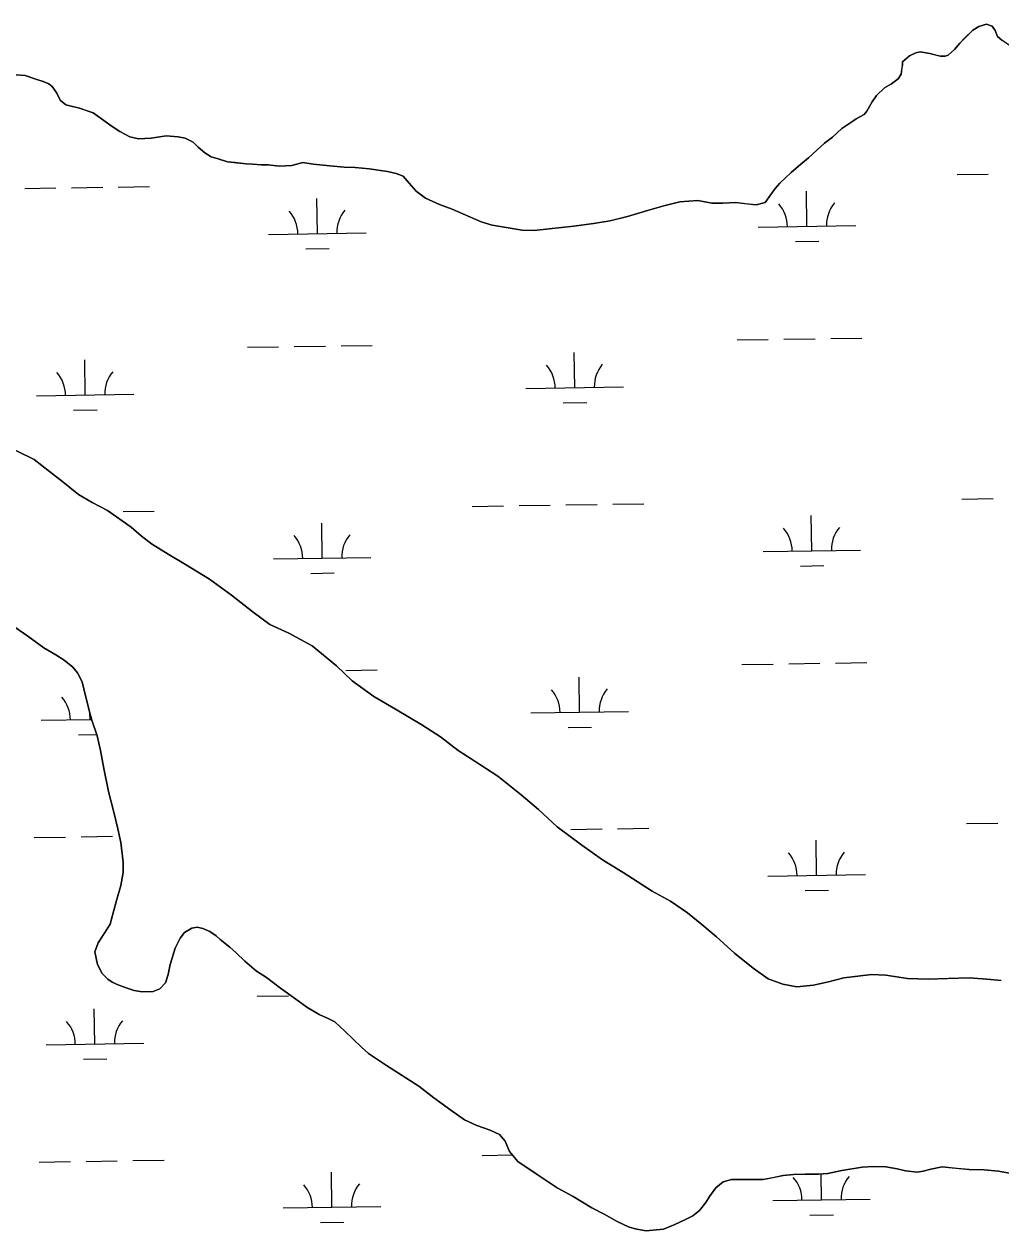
# Model space of a CAD drawing. Extents: x 3807117 to 3845308, y 337856 to 363736.
# Drawn here: x 3825936 to 3826937, y 357866 to 359103 of the extents above; entities that cross this region are included whole.
import ezdxf

# ---------------------------------------------------------------- set-up
doc = ezdxf.new("R2010")
doc.units = 0
doc.layers.add('V-TOPO-SHOR', color=7, linetype='Continuous')
doc.layers.add('V-WETL-SWMP', color=7, linetype='Continuous')

msp = doc.modelspace()

# ---------------------------------------------------------------- linework, layer by layer
at = {"layer": 'V-TOPO-SHOR'}
for points in [[(3827001.1, 359076.6), (3826995.4, 359075.3), (3826989.1, 359074.9), (3826982.3, 359074.3), (3826970.8, 359075.3), (3826956.1, 359077.4), (3826946.9, 359080.5), (3826938, 359086.7), (3826933.3, 359090.6), (3826931, 359096.8), (3826927.9, 359101.2), (3826922.2, 359103.2), (3826914.4, 359100.9), (3826908.2, 359097), (3826900.3, 359089.3), (3826894.9, 359083.8), (3826889.4, 359077.3), (3826882.7, 359071.5), (3826879.6, 359070.3), (3826874.9, 359070.3), (3826871.4, 359071.1), (3826864.2, 359073), (3826854.2, 359074.8)], [(3826854.2, 359074.8), (3826849.6, 359073.7), (3826843.3, 359070.7), (3826835.9, 359064.5), (3826835.9, 359061), (3826835.5, 359058.3), (3826834.7, 359052), (3826831.5, 359047), (3826824.9, 359042), (3826817.5, 359037.7), (3826809.3, 359030), (3826804.9, 359023.4), (3826799.4, 359014.1), (3826796.7, 359010.6), (3826788.5, 359006), (3826782.6, 359002.1), (3826774, 358996.3), (3826764.3, 358987.4), (3826756.1, 358981.2), (3826748.2, 358973.9), (3826739.6, 358966.2), (3826731.8, 358959.6), (3826722, 358951.1), (3826710.3, 358940.2), (3826705.6, 358934.8), (3826701.7, 358929.4), (3826695.4, 358920.5), (3826686.1, 358917.8), (3826675.2, 358919), (3826665.1, 358920.2), (3826651.8, 358919.5), (3826640.5, 358919.6), (3826626.2, 358922.4), (3826607.9, 358920.9), (3826591.5, 358916.8), (3826574.7, 358912.2), (3826554.1, 358906.1), (3826536.2, 358901.5), (3826519.4, 358898.9), (3826499.2, 358896.2), (3826473.8, 358893.3), (3826458.3, 358891.8), (3826446.2, 358891.9), (3826415.5, 358897.1), (3826404.2, 358900.6), (3826374.3, 358913.6), (3826361.5, 358918.4), (3826347.1, 358924.7), (3826337.5, 358932.1), (3826330.5, 358940.3), (3826324.3, 358947.4), (3826316.9, 358950.1), (3826308, 358952.1), (3826289.3, 358955), (3826274.9, 358956.2), (3826263.6, 358956.7), (3826248.9, 358957.9), (3826231.8, 358959.6), (3826221.3, 358961.2), (3826209.9, 358958.2)], [(3826209.9, 358958.2), (3826197, 358957.5), (3826185.8, 358959.1), (3826179.1, 358959.1), (3826169.8, 358959.6), (3826163.2, 358960), (3826151.9, 358961.2), (3826144.1, 358962.1), (3826134.4, 358965.2), (3826127.4, 358967.2), (3826120.8, 358971.1), (3826113.9, 358977), (3826108.8, 358982.1), (3826100.7, 358986.4), (3826093.7, 358987.6), (3826081.2, 358988.5), (3826065.7, 358986.2), (3826052.8, 358985.5), (3826043.9, 358987.5), (3826033.8, 358993), (3826026, 358998.1), (3826017.5, 359004.4), (3826006.3, 359012.2), (3825999.3, 359014.6), (3825992.3, 359017), (3825983.7, 359019), (3825978.3, 359020.6), (3825972.5, 359025.3), (3825969, 359032.3), (3825964.4, 359039.3), (3825960.9, 359042), (3825955.1, 359044.4), (3825948.5, 359046.4), (3825936.8, 359050.4), (3825927.5, 359051.2)], [(3825927.3, 358666.3), (3825946, 358656.9), (3825961.8, 358644.7), (3825975.4, 358634.1), (3825991.3, 358621.2), (3826005.3, 358613), (3826021.2, 358604.7), (3826045.2, 358587.4), (3826055.7, 358578.8), (3826066.1, 358570.6), (3826083.2, 358560), (3826101, 358549.4), (3826125.5, 358534.1), (3826148.3, 358518), (3826170.4, 358500.4), (3826187.5, 358487.8), (3826206.9, 358478.8), (3826231, 358465.8), (3826255.7, 358445.4), (3826272, 358430.2), (3826294.1, 358414.1), (3826316.2, 358401.1), (3826343.4, 358385), (3826362.4, 358372.5), (3826380.6, 358358.8), (3826397.6, 358347.8), (3826421.3, 358332.5), (3826445.3, 358313.3), (3826462.8, 358298), (3826482.1, 358280.4), (3826507.3, 358261.6), (3826528.6, 358246.7), (3826549.6, 358233.7), (3826579.4, 358214.5)], [(3826112.9, 358177.5), (3826107.4, 358176.7), (3826099.9, 358172.1), (3826095.6, 358166.2), (3826090.5, 358156.1), (3826087.3, 358145.9), (3826085.3, 358139.3), (3826083.3, 358129.2), (3826080.5, 358120.6), (3826074.6, 358114.4), (3826068, 358111.7), (3826056.6, 358111.3), (3826048.4, 358112.5), (3826041.4, 358114.9), (3826032.8, 358118.1), (3826025.8, 358121.3), (3826021.5, 358124.4), (3826015.7, 358129.9), (3826010.7, 358139.3), (3826008, 358152.2), (3826011.6, 358161.6), (3826017.9, 358171.3), (3826023.8, 358180.7), (3826025.8, 358188.5), (3826030.2, 358204.9), (3826034.6, 358220.1), (3826037, 358233.7), (3826037, 358244.3), (3826034.8, 358264.2), (3826031.7, 358278.3), (3826027.5, 358295.5), (3826022.2, 358316.7), (3826017.2, 358340.1), (3826013.8, 358358.5), (3826010.4, 358373.8), (3826005, 358389.8), (3826002.3, 358399.6), (3825999.3, 358412.1), (3825997, 358421.9), (3825995, 358429), (3825990.4, 358438.4), (3825985.4, 358444.2), (3825976.8, 358451.3), (3825968.2, 358456.8), (3825955.8, 358463.9), (3825939.4, 358475.8), (3825925, 358485.6)], [(3826579.4, 358214.5), (3826598.1, 358204.2), (3826615.5, 358192.1), (3826630.2, 358180.3), (3826645.3, 358167.8), (3826663.9, 358151), (3826682.9, 358135.7), (3826698.4, 358124.7), (3826713.2, 358119.2), (3826727.6, 358116.4), (3826744.7, 358118.2), (3826760.3, 358121.6), (3826775.9, 358125.5), (3826790.3, 358127.3), (3826804.3, 358129.2), (3826819.1, 358128.3), (3826841.3, 358125.1), (3826862.3, 358124.2), (3826882.1, 358124.9), (3826904.3, 358125.5), (3826922.6, 358124.3), (3826937, 358123)], [(3826947.3, 357925.2), (3826934.4, 357927.6), (3826919.6, 357928.9), (3826904.4, 357929), (3826891.9, 357930.2), (3826876.6, 357931.8), (3826864.9, 357929.6), (3826857.1, 357927.6), (3826851.2, 357926.5), (3826839.1, 357927.7), (3826830.5, 357929.7), (3826818.8, 357931.8), (3826805.9, 357932.2), (3826794.6, 357931.5), (3826773.8, 357928.1), (3826759.4, 357925), (3826750, 357924.3), (3826736.3, 357924.4), (3826724.2, 357924.1), (3826713.6, 357923), (3826702.7, 357920.7), (3826693.3, 357918.8), (3826682.7, 357918.8), (3826671.8, 357918.9), (3826660.9, 357918.9), (3826652.2, 357916.6), (3826644.8, 357910.4), (3826638.1, 357901.5), (3826634.6, 357895.2), (3826627.9, 357887.1), (3826621.2, 357881.6), (3826613.7, 357877.8), (3826602.8, 357872.8), (3826591, 357868.1), (3826573.4, 357866.3), (3826563.7, 357867.9), (3826555.9, 357869.9), (3826543.4, 357875.8), (3826530.2, 357883.3), (3826517.7, 357890), (3826498.6, 357901.5), (3826482.2, 357910.5), (3826461.6, 357923.9), (3826441.7, 357937.3), (3826433.2, 357947.5), (3826428.6, 357958.1), (3826422.8, 357965.2), (3826413.4, 357969.5), (3826399.7, 357974.3), (3826386.9, 357980.2), (3826372.9, 357990), (3826355.7, 358002.6), (3826340.2, 358014.5), (3826307.1, 358035.7), (3826288.8, 358047.9), (3826281.4, 358054.6), (3826264.3, 358071.1), (3826254.2, 358080.6), (3826247.9, 358083.7), (3826238.2, 358088.1), (3826225.3, 358095.6), (3826214.1, 358103.8), (3826198.5, 358114.9), (3826184.1, 358125.9), (3826174, 358132.6), (3826161.9, 358142.8), (3826153, 358151.1), (3826146.4, 358157), (3826136.6, 358164.8), (3826132.4, 358168.8), (3826126.1, 358173.1), (3826118.7, 358176.2), (3826112.9, 358177.5)]]:
    msp.add_lwpolyline(points, dxfattribs=at)
at = {"layer": 'V-WETL-SWMP'}
for p, q in [((3826891.9, 358949), (3826923.9, 358949.5)), ((3825936.2, 358934.7), (3825968.2, 358935.2)), ((3825984.2, 358935.4), (3826016.2, 358935.9)), ((3826032.2, 358936.2), (3826064.2, 358936.6)), ((3826236.2, 358888.5), (3826235.7, 358924.5)), ((3826738.1, 358896), (3826737.5, 358932)), ((3826688.1, 358895.2), (3826788.1, 358896.7)), ((3826186.2, 358887.7), (3826286.2, 358889.2)), ((3826224.4, 358872.9), (3826248.4, 358873.2)), ((3826726.3, 358880.4), (3826750.3, 358880.7)), ((3826212.5, 358772.7), (3826244.5, 358773.2)), ((3826260.5, 358773.4), (3826292.5, 358773.9)), ((3826666.4, 358779.5), (3826698.4, 358780)), ((3826714.4, 358780.2), (3826746.4, 358780.7)), ((3826762.4, 358780.9), (3826794.4, 358781.4)), ((3826164.5, 358772), (3826196.5, 358772.4)), ((3826500, 358730.5), (3826499.5, 358766.5)), ((3825998.2, 358723), (3825997.7, 358759)), ((3825948.2, 358722.3), (3826048.2, 358723.8)), ((3826450, 358729.8), (3826550, 358731.3)), ((3826488.3, 358714.9), (3826512.3, 358715.3)), ((3825986.4, 358707.4), (3826010.4, 358707.8)), ((3826896.9, 358616.4), (3826928.9, 358616.9)), ((3826037.1, 358603.5), (3826069.1, 358604)), ((3826395, 358608.9), (3826427, 358609.4)), ((3826443, 358609.6), (3826475, 358610.1)), ((3826491, 358610.3), (3826523, 358610.8)), ((3826539, 358611), (3826571, 358611.5)), ((3826241.2, 358555.8), (3826240.7, 358591.8)), ((3826743, 358563.4), (3826742.5, 358599.4)), ((3826693.1, 358562.6), (3826793, 358564.1)), ((3826191.2, 358555.1), (3826291.2, 358556.6)), ((3826229.4, 358540.2), (3826253.4, 358540.6)), ((3826731.3, 358547.7), (3826755.3, 358548.1)), ((3826265.5, 358440.8), (3826297.5, 358441.2)), ((3826671.4, 358446.8), (3826703.4, 358447.3)), ((3826719.4, 358447.6), (3826751.4, 358448)), ((3826767.4, 358448.3), (3826799.4, 358448.8)), ((3826505, 358397.9), (3826504.5, 358433.9)), ((3825953.2, 358389.6), (3826004.8, 358390.4)), ((3826003.2, 358390.4), (3826003.1, 358396.8)), ((3826455, 358397.2), (3826555, 358398.7)), ((3826493.3, 358382.3), (3826517.3, 358382.7)), ((3825991.4, 358374.8), (3826009.9, 358375.1)), ((3826496, 358277.7), (3826528, 358278.2)), ((3826544, 358278.4), (3826576, 358278.9)), ((3826901.8, 358283.8), (3826933.8, 358284.3)), ((3825946.1, 358269.5), (3825978.1, 358269.9)), ((3825994.1, 358270.2), (3826026.1, 358270.7)), ((3826748, 358230.7), (3826747.5, 358266.7)), ((3826698, 358230), (3826798, 358231.5)), ((3826736.3, 358215.1), (3826760.3, 358215.5)), ((3826174.5, 358106.7), (3826206.5, 358107.2)), ((3826008.2, 358057.8), (3826007.6, 358093.8)), ((3825958.2, 358057), (3826058.2, 358058.5)), ((3825996.4, 358042.1), (3826020.4, 358042.5)), ((3825951.1, 357936.8), (3825983.1, 357937.3)), ((3825999.1, 357937.5), (3826031.1, 357938)), ((3826047.1, 357938.3), (3826079.1, 357938.7)), ((3826405, 357943.6), (3826436.1, 357944.1)), ((3826251.2, 357890.6), (3826250.6, 357926.6)), ((3826753, 357898.1), (3826752.6, 357924.5)), ((3826703, 357897.3), (3826803, 357898.8)), ((3826201.2, 357889.8), (3826301.2, 357891.3)), ((3826741.2, 357882.5), (3826765.2, 357882.8)), ((3826239.4, 357875), (3826263.4, 357875.3))]:
    msp.add_line(p, q, dxfattribs=at)
for points in [[(3826756.1, 358981.2), (3826764.3, 358987.4), (3826774, 358996.3), (3826788.5, 359006), (3826796.7, 359010.6), (3826799.4, 359014.1), (3826804.9, 359023.4), (3826809.3, 359030), (3826817.5, 359037.7), (3826824.9, 359042), (3826831.5, 359047), (3826834.7, 359052), (3826835.9, 359061), (3826835.9, 359064.5), (3826843.3, 359070.7), (3826849.6, 359073.7), (3826854.2, 359074.8), (3826864.2, 359073), (3826874.9, 359070.3), (3826879.6, 359070.3), (3826882.7, 359071.5), (3826889.4, 359077.3), (3826894.9, 359083.8), (3826908.2, 359097), (3826914.4, 359100.9), (3826922.2, 359103.2), (3826927.9, 359101.2), (3826931, 359096.8), (3826933.3, 359090.6), (3826938, 359086.7)], [(3825927.5, 359051.2), (3825936.8, 359050.4), (3825948.5, 359046.4), (3825955.1, 359044.4), (3825960.9, 359042), (3825964.4, 359039.3), (3825969, 359032.3), (3825972.5, 359025.3), (3825978.3, 359020.6), (3825983.7, 359019), (3825992.3, 359017), (3826006.3, 359012.2), (3826017.5, 359004.4), (3826026, 358998.1), (3826033.8, 358993), (3826043.9, 358987.5), (3826052.8, 358985.5), (3826065.7, 358986.2), (3826081.2, 358988.5), (3826093.7, 358987.6), (3826100.7, 358986.4), (3826108.8, 358982.1), (3826113.9, 358977), (3826120.8, 358971.1), (3826127.4, 358967.2), (3826134.4, 358965.2), (3826144.1, 358962.1), (3826163.2, 358960), (3826169.8, 358959.6), (3826179.1, 358959.1), (3826185.8, 358959.1), (3826197, 358957.5), (3826209.9, 358958.2), (3826221.3, 358961.2), (3826231.8, 358959.6), (3826248.9, 358957.9), (3826263.6, 358956.7), (3826274.9, 358956.2), (3826289.3, 358955), (3826308, 358952.1), (3826316.9, 358950.1), (3826324.3, 358947.4), (3826330.5, 358940.3), (3826337.5, 358932.1), (3826347.1, 358924.7), (3826361.5, 358918.4), (3826374.3, 358913.6), (3826404.2, 358900.6), (3826415.5, 358897.1), (3826446.2, 358891.9), (3826458.3, 358891.8), (3826473.8, 358893.3), (3826499.2, 358896.2), (3826519.4, 358898.9), (3826536.1, 358901.5), (3826554.1, 358906.1), (3826574.7, 358912.2), (3826591.5, 358916.8), (3826607.9, 358920.9), (3826626.2, 358922.4), (3826640.5, 358919.6), (3826651.8, 358919.5), (3826665.1, 358920.2), (3826686.1, 358917.8), (3826695.4, 358920.5), (3826705.6, 358934.8), (3826710.3, 358940.2), (3826722, 358951.1), (3826731.8, 358959.6), (3826739.6, 358966.2), (3826748.2, 358973.9), (3826756.1, 358981.2)], [(3826579.4, 358214.5), (3826549.6, 358233.7), (3826528.6, 358246.7), (3826507.3, 358261.6), (3826482.1, 358280.4), (3826462.8, 358298), (3826445.3, 358313.3), (3826421.3, 358332.5), (3826380.6, 358358.8), (3826362.4, 358372.5), (3826343.4, 358385), (3826316.2, 358401.1), (3826294.1, 358414.1), (3826272, 358430.2), (3826255.7, 358445.4), (3826231, 358465.8), (3826206.9, 358478.8), (3826187.5, 358487.8), (3826170.4, 358500.4), (3826148.3, 358518), (3826125.5, 358534.1), (3826101, 358549.4), (3826083.2, 358560), (3826066.1, 358570.6), (3826055.7, 358578.8), (3826045.2, 358587.4), (3826021.2, 358604.7), (3826005.3, 358613), (3825991.3, 358621.2), (3825975.4, 358634.1), (3825961.8, 358644.7), (3825946, 358656.9), (3825927.3, 358666.3)], [(3825925, 358485.6), (3825939.4, 358475.8), (3825955.8, 358463.9), (3825968.2, 358456.8), (3825976.8, 358451.3), (3825985.4, 358444.2), (3825990.4, 358438.4), (3825995, 358429), (3825997, 358421.9), (3826002.3, 358399.6), (3826005, 358389.8), (3826010.4, 358373.8), (3826013.8, 358358.5), (3826017.2, 358340.1), (3826022.2, 358316.7), (3826027.5, 358295.5), (3826031.7, 358278.3), (3826034.8, 358264.2), (3826037, 358244.3), (3826037, 358233.7), (3826034.6, 358220.1), (3826030.2, 358204.9), (3826023.8, 358180.7), (3826011.6, 358161.6), (3826008, 358152.2), (3826010.7, 358139.3), (3826015.7, 358129.9), (3826021.5, 358124.4), (3826025.8, 358121.3), (3826032.8, 358118.1), (3826041.4, 358114.9), (3826048.4, 358112.5), (3826056.6, 358111.3), (3826068, 358111.7), (3826074.6, 358114.4), (3826080.5, 358120.6), (3826083.3, 358129.2), (3826085.3, 358139.3), (3826090.5, 358156.1), (3826095.6, 358166.2), (3826099.9, 358172.1), (3826107.4, 358176.7), (3826112.9, 358177.5)], [(3826937, 358123), (3826922.6, 358124.3), (3826904.3, 358125.5), (3826862.3, 358124.2), (3826841.3, 358125.1), (3826819.1, 358128.3), (3826804.3, 358129.2), (3826775.9, 358125.5), (3826760.3, 358121.6), (3826744.7, 358118.2), (3826727.6, 358116.4), (3826713.2, 358119.2), (3826698.4, 358124.7), (3826682.9, 358135.7), (3826663.9, 358151), (3826645.3, 358167.8), (3826630.2, 358180.3), (3826615.5, 358192.1), (3826598.1, 358204.2), (3826579.4, 358214.5)], [(3826112.9, 358177.5), (3826118.7, 358176.2), (3826126.1, 358173.1), (3826132.4, 358168.8), (3826136.6, 358164.8), (3826146.4, 358157), (3826153, 358151.1), (3826161.9, 358142.8), (3826174, 358132.6), (3826184.1, 358125.9), (3826198.5, 358114.9), (3826214.1, 358103.8), (3826225.3, 358095.6), (3826238.2, 358088.1), (3826247.9, 358083.7), (3826254.2, 358080.6), (3826264.3, 358071.1), (3826281.4, 358054.6), (3826288.8, 358047.9), (3826307.1, 358035.7), (3826340.2, 358014.5), (3826355.7, 358002.6), (3826372.9, 357990), (3826386.9, 357980.2), (3826399.7, 357974.3), (3826413.4, 357969.5), (3826422.8, 357965.2), (3826428.6, 357958.1), (3826433.2, 357947.5), (3826441.7, 357937.3), (3826461.6, 357923.9), (3826482.2, 357910.5), (3826498.6, 357901.5), (3826517.7, 357890), (3826530.2, 357883.3), (3826543.4, 357875.8), (3826555.9, 357869.9), (3826563.7, 357867.9), (3826573.4, 357866.3), (3826591, 357868.1), (3826602.8, 357872.8), (3826613.7, 357877.8), (3826621.2, 357881.6), (3826627.9, 357887.1), (3826634.6, 357895.2), (3826638.1, 357901.5), (3826644.8, 357910.4), (3826652.2, 357916.6), (3826660.9, 357918.9), (3826693.3, 357918.8), (3826713.6, 357923), (3826724.2, 357924.1), (3826736.3, 357924.4), (3826750, 357924.3), (3826759.4, 357925), (3826773.8, 357928.1), (3826794.6, 357931.5), (3826805.9, 357932.2), (3826818.8, 357931.8), (3826830.5, 357929.7), (3826839.1, 357927.7), (3826851.2, 357926.5), (3826857.1, 357927.6), (3826864.9, 357929.6), (3826876.6, 357931.8), (3826904.4, 357929), (3826919.6, 357928.9), (3826934.4, 357927.6), (3826947.3, 357925.2)]]:
    msp.add_lwpolyline(points, dxfattribs=at)
for centre, start, end in [((3826181, 358888.1), 0.0865, 41.6302), ((3826291.4, 358889.8), 140.0865, 181.6302), ((3826682.8, 358895.6), 0.0865, 41.6302), ((3826793.3, 358897.3), 140.0865, 181.6302), ((3826444.8, 358730.2), 0.0865, 41.6302), ((3826555.3, 358731.9), 140.0865, 181.6302), ((3825942.9, 358722.7), 0.0865, 41.6302), ((3826053.4, 358724.3), 140.0865, 181.6302), ((3826186, 358555.5), 0.0865, 41.6302), ((3826296.4, 358557.1), 140.0865, 181.6302), ((3826687.8, 358563), 0.0865, 41.6302), ((3826798.3, 358564.7), 140.0865, 181.6302), ((3826449.8, 358397.6), 0.0865, 41.6302), ((3826560.3, 358399.2), 140.0865, 181.6302), ((3825947.9, 358390), 0.0865, 41.6302), ((3826692.8, 358230.4), 0.0865, 41.6302), ((3826803.3, 358232), 140.0865, 181.6302), ((3825952.9, 358057.4), 0.0865, 41.6302), ((3826063.4, 358059.1), 140.0865, 181.6302), ((3826697.8, 357897.7), 0.0865, 41.6302), ((3826808.2, 357899.4), 140.0865, 181.6302), ((3826195.9, 357890.2), 0.0865, 41.6302), ((3826306.4, 357891.9), 140.0865, 181.6302)]:
    msp.add_arc(centre, 35.2, start, end, dxfattribs=at)

doc.saveas('drawing.dxf')
